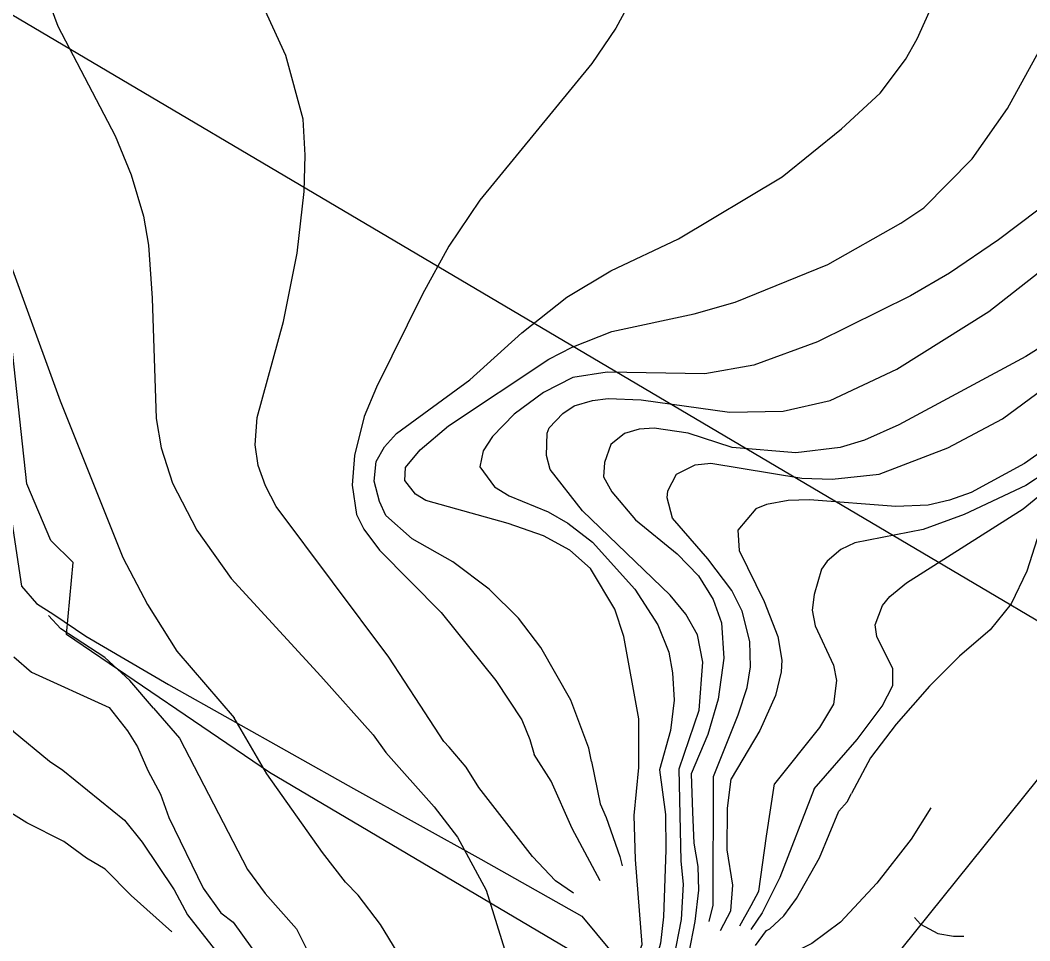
# Model space of a CAD drawing. Extents: x -662620 to -656370, y -1067090 to -1062990.
# Drawn here: x -660671.9 to -660377.1, y -1065750.7 to -1065481.6 of the extents above; entities that cross this region are included whole.
import ezdxf

# ---------------------------------------------------------------- set-up
doc = ezdxf.new("R2010")
doc.units = 0
for name, color, linetype in [('CHRANENE_LOZISKOVE_UZEMI', 7, 'Continuous'), ('HRANICE_KATASTRÁLNÍHO_ÚZEMÍ', 7, 'Continuous'), ('Ochr__pás__vod__zdroje_II__stupně', 7, 'Continuous'), ('SILNICE_II__TŘÍDY_A_III__TŘÍDY', 7, 'Continuous'), ('VRSTEVNICE_ZDŮRAZNĚNÁ', 7, 'Continuous'), ('VRSTEVNICE_ZÁKLADNÍ', 7, 'Continuous')]:
    doc.layers.add(name, color=color, linetype=linetype)

msp = doc.modelspace()

# ---------------------------------------------------------------- linework, layer by layer
at = {"layer": 'CHRANENE_LOZISKOVE_UZEMI'}
msp.add_lwpolyline([(-660732.31, -1065445.66), (-660264.34, -1065722.38), (-659885.89, -1065844.46), (-659943.47, -1066017.32)], dxfattribs=at)
at = {"layer": 'HRANICE_KATASTRÁLNÍHO_ÚZEMÍ'}
msp.add_lwpolyline([(-660675.51, -1065620.4), (-660671.56, -1065647.03), (-660667.2, -1065652.1), (-660662.1, -1065655.3), (-660652.74, -1065661.61), (-660628.59, -1065675.75), (-660574.58, -1065706.14), (-660537.42, -1065726.82), (-660507.89, -1065743.49), (-660490.27, -1065764.64), (-660480.41, -1065772.54), (-660479.93, -1065780.93), (-660477.36, -1065780.83), (-660476.6, -1065796.36), (-660476.83, -1065807.51), (-660483.38, -1065835.06), (-660480.86, -1065847.54), (-660483.41, -1065871.21), (-660480.83, -1065885.7), (-660480.29, -1065910.51), (-660483.6, -1065913.94), (-660484.91, -1065926.09), (-660486.29, -1065945.71)], dxfattribs=at)
at = {"layer": 'Ochr__pás__vod__zdroje_II__stupně'}
msp.add_lwpolyline([(-659772.42, -1066554.14), (-659800.07, -1066551.37), (-659811.95, -1066548.99), (-659926.01, -1066408.79), (-660023.43, -1066204.43), (-660077.21, -1066064.42), (-660108.05, -1066028.84), (-660146.01, -1066021.72), (-660474.51, -1065776.5), (-660482.87, -1065770.25), (-660599.12, -1065701.46), (-660658.43, -1065661.13), (-660656.42, -1065640.1), (-660662.94, -1065633.72), (-660669.94, -1065617.13), (-660675.36, -1065567.65)], dxfattribs=at)
at = {"layer": 'SILNICE_II__TŘÍDY_A_III__TŘÍDY'}
msp.add_lwpolyline([(-660468.75, -1065994.7), (-660462.97, -1065827.16), (-660446.28, -1065792.5), (-660334.88, -1065653.89), (-660317.01, -1065634.42), (-660277.86, -1065593.29), (-660232.35, -1065571.59), (-660040.54, -1065499.48), (-660012.53, -1065477.78), (-659990.24, -1065445.75), (-659930.63, -1065272.66), (-659916.62, -1065191.45)], dxfattribs=at)
at = {"layer": 'VRSTEVNICE_ZDŮRAZNĚNÁ'}
for points in [[(-660870.75, -1065334.31), (-660842.73, -1065350.46), (-660822.72, -1065364.32), (-660778.7, -1065397.91), (-660748.54, -1065423.78), (-660735.1, -1065437.08), (-660721.52, -1065454.8), (-660702.51, -1065484.82), (-660692.51, -1065506.26), (-660681.93, -1065533.41), (-660660.21, -1065592.87), (-660641.91, -1065638.61), (-660634.76, -1065652.33), (-660626.19, -1065666.06), (-660609.48, -1065685.51)], [(-660491.25, -1065699.98), (-660491.26, -1065685.78), (-660495.69, -1065661.77), (-660498.26, -1065653.76), (-660505.41, -1065641.9), (-660511.41, -1065636.47), (-660519.13, -1065632.32), (-660529.42, -1065628.75), (-660553.44, -1065622.03), (-660556.44, -1065620.17), (-660559.58, -1065616.17), (-660559.44, -1065612.31), (-660555.15, -1065607.17), (-660546.86, -1065600.16), (-660517.56, -1065580.72), (-660510.7, -1065577.15), (-660499.12, -1065572.58), (-660475.11, -1065567.43), (-660463.1, -1065564), (-660436.09, -1065553), (-660414.79, -1065540.99), (-660408.07, -1065536.42), (-660393.92, -1065522.12), (-660383.63, -1065507.4), (-660373.34, -1065488.82)], [(-660370.77, -1065605.59), (-660378.63, -1065611.17), (-660394.21, -1065619.6), (-660400.5, -1065621.89), (-660406.79, -1065623.32), (-660416.22, -1065623.75), (-660441.38, -1065621.75), (-660447.67, -1065622.03), (-660453.95, -1065623.18), (-660457.1, -1065624.46), (-660462.39, -1065630.61), (-660461.96, -1065636.61), (-660454.67, -1065651.48), (-660450.67, -1065661.77), (-660449.52, -1065668.63), (-660449.67, -1065672.06), (-660451.38, -1065678.92), (-660455.96, -1065689.21), (-660464.25, -1065703.28)], [(-660543.57, -1065813.29), (-660545.97, -1065796.34), (-660548.12, -1065787.17), (-660552.42, -1065773.41), (-660558.3, -1065759.65), (-660566.75, -1065745.89), (-660573.2, -1065737.29), (-660576.93, -1065733.56), (-660583.66, -1065724.82), (-660599.86, -1065701.89), (-660609.48, -1065685.51)], [(-660514.73, -1065809.29), (-660515.18, -1065802.95), (-660514.34, -1065795.95), (-660510.81, -1065786.05), (-660507.06, -1065777.44), (-660501.98, -1065769.73), (-660493.5, -1065760.08), (-660490.29, -1065751.73), (-660492.27, -1065726.93), (-660492.66, -1065714.07), (-660491.25, -1065699.98)], [(-660467.41, -1065747.68), (-660464.43, -1065741.86), (-660463.81, -1065734.35), (-660465.43, -1065724.05), (-660465.4, -1065712.01), (-660464.25, -1065703.28)]]:
    msp.add_lwpolyline(points, dxfattribs=at)
at = {"layer": 'VRSTEVNICE_ZÁKLADNÍ'}
for points in [[(-660548.16, -1065692.4), (-660555.16, -1065681.82), (-660564.3, -1065667.77), (-660597.17, -1065623.75), (-660600.32, -1065617.74), (-660602.46, -1065611.74), (-660603.32, -1065605.74), (-660602.75, -1065597.73), (-660595.03, -1065569.72), (-660591.03, -1065549.71), (-660589.03, -1065531.7), (-660588.74, -1065521.12), (-660589.33, -1065510.53), (-660594.31, -1065491.96), (-660619.9, -1065436.22), (-660639.77, -1065397.63), (-660647.06, -1065384.76), (-660661.92, -1065361.89), (-660675.64, -1065344.89)], [(-660548.16, -1065692.4), (-660555.16, -1065681.82), (-660564.3, -1065667.77), (-660597.17, -1065623.75), (-660600.32, -1065617.74), (-660602.46, -1065611.74), (-660603.32, -1065605.74), (-660602.75, -1065597.73), (-660595.03, -1065569.72), (-660591.03, -1065549.71), (-660589.03, -1065531.7), (-660588.74, -1065521.12), (-660589.33, -1065510.53), (-660594.31, -1065491.96), (-660619.9, -1065436.22), (-660639.77, -1065397.63), (-660647.06, -1065384.76), (-660661.92, -1065361.89), (-660675.64, -1065344.89)], [(-660678.79, -1065435.36), (-660660.92, -1065483.39), (-660644.2, -1065515.4), (-660639.48, -1065526.84), (-660635.91, -1065538.85), (-660634.48, -1065547.42), (-660633.34, -1065562.86), (-660632.19, -1065598.02), (-660630.76, -1065606.6), (-660627.47, -1065616.89), (-660620.33, -1065630.61), (-660610.32, -1065644.76), (-660584.17, -1065673.35), (-660568.89, -1065690.48)], [(-660678.79, -1065435.36), (-660660.92, -1065483.39), (-660644.2, -1065515.4), (-660639.48, -1065526.84), (-660635.91, -1065538.85), (-660634.48, -1065547.42), (-660633.34, -1065562.86), (-660632.19, -1065598.02), (-660630.76, -1065606.6), (-660627.47, -1065616.89), (-660620.33, -1065630.61), (-660610.32, -1065644.76), (-660584.17, -1065673.35), (-660568.89, -1065690.48)], [(-660488.69, -1065466.81), (-660497.98, -1065483.96), (-660504.98, -1065494.25), (-660537.71, -1065534.27), (-660546.72, -1065547.71), (-660554.44, -1065561.71), (-660567.87, -1065588.87), (-660571.45, -1065597.45), (-660574.3, -1065608.88), (-660575.02, -1065617.46), (-660573.73, -1065626.03), (-660571.59, -1065630.32), (-660567.01, -1065636.47), (-660549, -1065654.76), (-660533, -1065674.63), (-660525.42, -1065686.07), (-660523.13, -1065691.78), (-660521.85, -1065696.23)], [(-660488.69, -1065466.81), (-660497.98, -1065483.96), (-660504.98, -1065494.25), (-660537.71, -1065534.27), (-660546.72, -1065547.71), (-660554.44, -1065561.71), (-660567.87, -1065588.87), (-660571.45, -1065597.45), (-660574.3, -1065608.88), (-660575.02, -1065617.46), (-660573.73, -1065626.03), (-660571.59, -1065630.32), (-660567.01, -1065636.47), (-660549, -1065654.76), (-660533, -1065674.63), (-660525.42, -1065686.07), (-660523.13, -1065691.78), (-660521.85, -1065696.23)], [(-660505.11, -1065698.28), (-660505.84, -1065694.36), (-660511.13, -1065680.35), (-660519.85, -1065664.91), (-660526.42, -1065656.34), (-660535, -1065647.9), (-660545.57, -1065639.9), (-660557.44, -1065633.18), (-660565.16, -1065626.32), (-660567.01, -1065622.32), (-660568.59, -1065616.31), (-660568.01, -1065610.6), (-660565.58, -1065606.31), (-660562.01, -1065602.45), (-660540.57, -1065586.73), (-660525.42, -1065573.01), (-660512.27, -1065562.57), (-660499.41, -1065554.85), (-660479.68, -1065545.56), (-660449.38, -1065527.41), (-660432.09, -1065513.4), (-660420.79, -1065502.97), (-660413.36, -1065493.11), (-660409.93, -1065487.1), (-660401.93, -1065469.09)], [(-660505.11, -1065698.28), (-660505.84, -1065694.36), (-660511.13, -1065680.35), (-660519.85, -1065664.91), (-660526.42, -1065656.34), (-660535, -1065647.9), (-660545.57, -1065639.9), (-660557.44, -1065633.18), (-660565.16, -1065626.32), (-660567.01, -1065622.32), (-660568.59, -1065616.31), (-660568.01, -1065610.6), (-660565.58, -1065606.31), (-660562.01, -1065602.45), (-660540.57, -1065586.73), (-660525.42, -1065573.01), (-660512.27, -1065562.57), (-660499.41, -1065554.85), (-660479.68, -1065545.56), (-660449.38, -1065527.41), (-660432.09, -1065513.4), (-660420.79, -1065502.97), (-660413.36, -1065493.11), (-660409.93, -1065487.1), (-660401.93, -1065469.09)], [(-660440.08, -1065706.23), (-660427.51, -1065691.78), (-660420.22, -1065682.06), (-660417.08, -1065676.06), (-660417.08, -1065671.2), (-660421.79, -1065661.77), (-660422.22, -1065658.34), (-660420.08, -1065652.62), (-660417.94, -1065650.05), (-660413.08, -1065646.04), (-660379.06, -1065624.46), (-660366.19, -1065613.88), (-660331.75, -1065582.44), (-660320.17, -1065572.72), (-660298.46, -1065557.93), (-660282.72, -1065548.85), (-660243.27, -1065528.98), (-660222.4, -1065519.69), (-660195.25, -1065508.83), (-660183.81, -1065503.4), (-660176.24, -1065497.25), (-660175.29, -1065489.85)], [(-660440.08, -1065706.23), (-660427.51, -1065691.78), (-660420.22, -1065682.06), (-660417.08, -1065676.06), (-660417.08, -1065671.2), (-660421.79, -1065661.77), (-660422.22, -1065658.34), (-660420.08, -1065652.62), (-660417.94, -1065650.05), (-660413.08, -1065646.04), (-660379.06, -1065624.46), (-660366.19, -1065613.88), (-660331.75, -1065582.44), (-660320.17, -1065572.72), (-660298.46, -1065557.93), (-660282.72, -1065548.85), (-660243.27, -1065528.98), (-660222.4, -1065519.69), (-660195.25, -1065508.83), (-660183.81, -1065503.4), (-660176.24, -1065497.25), (-660175.29, -1065489.85)], [(-660159.71, -1065490.21), (-660160.08, -1065500.11), (-660166.95, -1065505.97), (-660171.09, -1065508.4), (-660188.24, -1065516.12), (-660207.54, -1065523.12), (-660234.12, -1065533.84), (-660269, -1065549.85), (-660292.44, -1065562.57), (-660306.45, -1065571.72), (-660322.74, -1065584.58), (-660335.18, -1065596.59), (-660362.48, -1065617.32), (-660369.2, -1065623.6), (-660374.91, -1065633.18), (-660377.91, -1065642.61), (-660382.49, -1065652.19), (-660388.63, -1065659.77), (-660397.64, -1065667.48), (-660406.36, -1065676.2), (-660416.08, -1065687.35), (-660423.64, -1065697.23), (-660429.13, -1065707.57)], [(-660159.71, -1065490.21), (-660160.08, -1065500.11), (-660166.95, -1065505.97), (-660171.09, -1065508.4), (-660188.24, -1065516.12), (-660207.54, -1065523.12), (-660234.12, -1065533.84), (-660269, -1065549.85), (-660292.44, -1065562.57), (-660306.45, -1065571.72), (-660322.74, -1065584.58), (-660335.18, -1065596.59), (-660362.48, -1065617.32), (-660369.2, -1065623.6), (-660374.91, -1065633.18), (-660377.91, -1065642.61), (-660382.49, -1065652.19), (-660388.63, -1065659.77), (-660397.64, -1065667.48), (-660406.36, -1065676.2), (-660416.08, -1065687.35), (-660423.64, -1065697.23), (-660429.13, -1065707.57)], [(-660374.77, -1065537.13), (-660386.2, -1065545.85), (-660400.5, -1065555.57), (-660411.93, -1065562.14), (-660439.09, -1065575.58), (-660457.67, -1065582.44), (-660471.96, -1065585.01), (-660500.55, -1065584.44), (-660510.56, -1065586.01), (-660519.13, -1065590.44), (-660527.71, -1065596.73), (-660534, -1065603.31), (-660536.71, -1065607.45), (-660537.71, -1065612.17), (-660533.43, -1065618.03), (-660529.14, -1065620.6), (-660517.7, -1065625.32), (-660511.99, -1065628.61), (-660504.84, -1065634.18), (-660492.4, -1065647.9), (-660485.69, -1065658.34), (-660482.54, -1065666.34), (-660481.4, -1065672.34), (-660480.97, -1065680.35), (-660481.97, -1065689.21), (-660485.24, -1065700.71)], [(-660374.77, -1065537.13), (-660386.2, -1065545.85), (-660400.5, -1065555.57), (-660411.93, -1065562.14), (-660439.09, -1065575.58), (-660457.67, -1065582.44), (-660471.96, -1065585.01), (-660500.55, -1065584.44), (-660510.56, -1065586.01), (-660519.13, -1065590.44), (-660527.71, -1065596.73), (-660534, -1065603.31), (-660536.71, -1065607.45), (-660537.71, -1065612.17), (-660533.43, -1065618.03), (-660529.14, -1065620.6), (-660517.7, -1065625.32), (-660511.99, -1065628.61), (-660504.84, -1065634.18), (-660492.4, -1065647.9), (-660485.69, -1065658.34), (-660482.54, -1065666.34), (-660481.4, -1065672.34), (-660480.97, -1065680.35), (-660481.97, -1065689.21), (-660485.24, -1065700.71)], [(-660479.52, -1065700.42), (-660473.68, -1065683.21), (-660472.54, -1065669.2), (-660474.11, -1065661.2), (-660477.54, -1065655.19), (-660482.11, -1065649.62), (-660507.7, -1065625.03), (-660517.13, -1065612.88), (-660518.27, -1065608.88), (-660517.99, -1065602.31), (-660517.42, -1065600.74), (-660513.41, -1065596.59), (-660510.13, -1065594.3), (-660504.84, -1065592.73), (-660500.26, -1065592.16), (-660490.55, -1065592.59), (-660464.82, -1065596.16), (-660449.09, -1065595.88), (-660435.37, -1065592.73), (-660415.93, -1065583.58), (-660389.06, -1065566.72), (-660368.77, -1065550.85)], [(-660479.52, -1065700.42), (-660473.68, -1065683.21), (-660472.54, -1065669.2), (-660474.11, -1065661.2), (-660477.54, -1065655.19), (-660482.11, -1065649.62), (-660507.7, -1065625.03), (-660517.13, -1065612.88), (-660518.27, -1065608.88), (-660517.99, -1065602.31), (-660517.42, -1065600.74), (-660513.41, -1065596.59), (-660510.13, -1065594.3), (-660504.84, -1065592.73), (-660500.26, -1065592.16), (-660490.55, -1065592.59), (-660464.82, -1065596.16), (-660449.09, -1065595.88), (-660435.37, -1065592.73), (-660415.93, -1065583.58), (-660389.06, -1065566.72), (-660368.77, -1065550.85)], [(-660366.77, -1065572.72), (-660378.2, -1065579.87), (-660415.36, -1065599.88), (-660425.37, -1065604.31), (-660432.51, -1065606.45), (-660445.38, -1065608.02), (-660463.96, -1065606.45), (-660476.82, -1065602.31), (-660486.83, -1065600.88), (-660491.12, -1065601.16), (-660495.41, -1065602.45), (-660499.41, -1065605.59), (-660501.27, -1065610.88), (-660501.55, -1065615.03), (-660499.12, -1065619.46), (-660492.26, -1065627.61), (-660480.11, -1065637.61), (-660473.82, -1065644.04), (-660469.53, -1065650.9), (-660467.1, -1065657.77), (-660466.39, -1065668.06), (-660468.1, -1065680.06), (-660471.11, -1065690.35), (-660476.02, -1065701.84)], [(-660366.77, -1065572.72), (-660378.2, -1065579.87), (-660415.36, -1065599.88), (-660425.37, -1065604.31), (-660432.51, -1065606.45), (-660445.38, -1065608.02), (-660463.96, -1065606.45), (-660476.82, -1065602.31), (-660486.83, -1065600.88), (-660491.12, -1065601.16), (-660495.41, -1065602.45), (-660499.41, -1065605.59), (-660501.27, -1065610.88), (-660501.55, -1065615.03), (-660499.12, -1065619.46), (-660492.26, -1065627.61), (-660480.11, -1065637.61), (-660473.82, -1065644.04), (-660469.53, -1065650.9), (-660467.1, -1065657.77), (-660466.39, -1065668.06), (-660468.1, -1065680.06), (-660471.11, -1065690.35), (-660476.02, -1065701.84)], [(-660469.42, -1065702.65), (-660462.24, -1065684.64), (-660459.67, -1065676.63), (-660458.67, -1065670.63), (-660458.81, -1065663.2), (-660461.1, -1065654.34), (-660464.1, -1065648.33), (-660471.11, -1065639.04), (-660481.4, -1065627.18), (-660482.97, -1065621.17), (-660482.83, -1065619.17), (-660480.25, -1065614.31), (-660474.82, -1065611.6), (-660470.25, -1065611.03), (-660443.66, -1065615.46), (-660434.8, -1065615.74), (-660421.08, -1065614.31), (-660401.07, -1065606.6), (-660385.06, -1065598.16), (-660369.05, -1065586.3)], [(-660469.42, -1065702.65), (-660462.24, -1065684.64), (-660459.67, -1065676.63), (-660458.67, -1065670.63), (-660458.81, -1065663.2), (-660461.1, -1065654.34), (-660464.1, -1065648.33), (-660471.11, -1065639.04), (-660481.4, -1065627.18), (-660482.97, -1065621.17), (-660482.83, -1065619.17), (-660480.25, -1065614.31), (-660474.82, -1065611.6), (-660470.25, -1065611.03), (-660443.66, -1065615.46), (-660434.8, -1065615.74), (-660421.08, -1065614.31), (-660401.07, -1065606.6), (-660385.06, -1065598.16), (-660369.05, -1065586.3)], [(-660372.34, -1065613.74), (-660378.2, -1065617.6), (-660396.21, -1065626.03), (-660408.22, -1065630.46), (-660428.23, -1065634.32), (-660432.23, -1065636.33), (-660436.23, -1065639.76), (-660437.95, -1065642.04), (-660440.09, -1065649.48), (-660440.66, -1065654.05), (-660439.8, -1065658.62), (-660434.37, -1065670.06), (-660433.51, -1065674.63), (-660434.37, -1065681.49), (-660438.52, -1065688.35), (-660451.66, -1065704.82)], [(-660372.34, -1065613.74), (-660378.2, -1065617.6), (-660396.21, -1065626.03), (-660408.22, -1065630.46), (-660428.23, -1065634.32), (-660432.23, -1065636.33), (-660436.23, -1065639.76), (-660437.95, -1065642.04), (-660440.09, -1065649.48), (-660440.66, -1065654.05), (-660439.8, -1065658.62), (-660434.37, -1065670.06), (-660433.51, -1065674.63), (-660434.37, -1065681.49), (-660438.52, -1065688.35), (-660451.66, -1065704.82)], [(-660633.04, -1065682.63), (-660639.91, -1065674.63), (-660647.2, -1065667.91), (-660660.06, -1065659.48), (-660663.64, -1065655.62)], [(-660633.04, -1065682.63), (-660639.91, -1065674.63), (-660647.2, -1065667.91), (-660660.06, -1065659.48), (-660663.64, -1065655.62)], [(-660673.74, -1065667.7), (-660668.59, -1065672.16), (-660645.93, -1065682.47)], [(-660673.74, -1065667.7), (-660668.59, -1065672.16), (-660645.93, -1065682.47)], [(-660683.71, -1065678.06), (-660673.95, -1065689.42), (-660663.35, -1065698.17), (-660659.48, -1065700.74), (-660641.42, -1065715.36), (-660636.26, -1065721.81), (-660626.95, -1065735.71), (-660623.08, -1065743.02), (-660610.61, -1065758.93), (-660604.01, -1065772.55), (-660602.15, -1065778.85), (-660599.57, -1065785.16), (-660598, -1065791.89)], [(-660683.71, -1065678.06), (-660673.95, -1065689.42), (-660663.35, -1065698.17), (-660659.48, -1065700.74), (-660641.42, -1065715.36), (-660636.26, -1065721.81), (-660626.95, -1065735.71), (-660623.08, -1065743.02), (-660610.61, -1065758.93), (-660604.01, -1065772.55), (-660602.15, -1065778.85), (-660599.57, -1065785.16), (-660598, -1065791.89)], [(-660645.93, -1065682.47), (-660640.54, -1065689.27), (-660637.7, -1065694.01), (-660634.69, -1065700.89), (-660630.96, -1065707.77), (-660628.52, -1065714.65), (-660618.49, -1065735.28), (-660613.33, -1065742.45), (-660609.75, -1065745.17), (-660601.58, -1065756.64), (-660595.42, -1065768.53), (-660590.83, -1065779.71), (-660586.96, -1065787.17), (-660581.51, -1065793.9), (-660576.07, -1065797.34)], [(-660645.93, -1065682.47), (-660640.54, -1065689.27), (-660637.7, -1065694.01), (-660634.69, -1065700.89), (-660630.96, -1065707.77), (-660628.52, -1065714.65), (-660618.49, -1065735.28), (-660613.33, -1065742.45), (-660609.75, -1065745.17), (-660601.58, -1065756.64), (-660595.42, -1065768.53), (-660590.83, -1065779.71), (-660586.96, -1065787.17), (-660581.51, -1065793.9), (-660576.07, -1065797.34)], [(-660633.04, -1065682.63), (-660625.37, -1065691.43), (-660605.59, -1065729.84), (-660600.43, -1065736.86), (-660591.26, -1065747.18), (-660584.67, -1065760.22), (-660580.94, -1065771.4), (-660576.5, -1065778.85), (-660560.3, -1065798.34), (-660558.15, -1065802.07), (-660555.86, -1065807.95)], [(-660633.04, -1065682.63), (-660625.37, -1065691.43), (-660605.59, -1065729.84), (-660600.43, -1065736.86), (-660591.26, -1065747.18), (-660584.67, -1065760.22), (-660580.94, -1065771.4), (-660576.5, -1065778.85), (-660560.3, -1065798.34), (-660558.15, -1065802.07), (-660555.86, -1065807.95)], [(-660627.61, -1065748.07), (-660639.56, -1065737.43), (-660647.15, -1065729.7), (-660652.6, -1065726.54), (-660659.19, -1065721.67), (-660669.94, -1065716.22), (-660676.96, -1065711.78), (-660687.57, -1065701.6), (-660697.32, -1065691.29)], [(-660627.61, -1065748.07), (-660639.56, -1065737.43), (-660647.15, -1065729.7), (-660652.6, -1065726.54), (-660659.19, -1065721.67), (-660669.94, -1065716.22), (-660676.96, -1065711.78), (-660687.57, -1065701.6), (-660697.32, -1065691.29)], [(-660568.89, -1065690.48), (-660565.18, -1065695.59), (-660550.99, -1065711.49), (-660544.25, -1065720.38), (-660535.8, -1065735.86), (-660530.49, -1065753.06), (-660529.78, -1065759.93), (-660529.78, -1065768.53), (-660533.94, -1065789.89), (-660535.08, -1065797.77), (-660535.8, -1065806.37), (-660537.09, -1065814.54), (-660537.52, -1065816.54)], [(-660568.89, -1065690.48), (-660565.18, -1065695.59), (-660550.99, -1065711.49), (-660544.25, -1065720.38), (-660535.8, -1065735.86), (-660530.49, -1065753.06), (-660529.78, -1065759.93), (-660529.78, -1065768.53), (-660533.94, -1065789.89), (-660535.08, -1065797.77), (-660535.8, -1065806.37), (-660537.09, -1065814.54), (-660537.52, -1065816.54)], [(-660510.33, -1065736.76), (-660515.59, -1065733.13), (-660522.33, -1065725.97), (-660537.95, -1065705.9), (-660541.67, -1065699.88), (-660546.69, -1065694.02), (-660548.16, -1065692.4)], [(-660510.33, -1065736.76), (-660515.59, -1065733.13), (-660522.33, -1065725.97), (-660537.95, -1065705.9), (-660541.67, -1065699.88), (-660546.69, -1065694.02), (-660548.16, -1065692.4)], [(-660502.52, -1065733.14), (-660510.72, -1065717.8), (-660516.88, -1065704.04), (-660521.85, -1065696.23)], [(-660502.52, -1065733.14), (-660510.72, -1065717.8), (-660516.88, -1065704.04), (-660521.85, -1065696.23)], [(-660505.11, -1065698.28), (-660502.55, -1065710.63), (-660500.83, -1065714.65), (-660496.82, -1065725.97), (-660496.11, -1065728.76)], [(-660505.11, -1065698.28), (-660502.55, -1065710.63), (-660500.83, -1065714.65), (-660496.82, -1065725.97), (-660496.11, -1065728.76)], [(-660485.24, -1065700.71), (-660483.49, -1065713.79), (-660483.34, -1065724.11), (-660484.06, -1065743.6), (-660484.92, -1065751.34), (-660487.79, -1065761.65), (-660494.38, -1065774.55), (-660502.4, -1065792.61), (-660507.28, -1065807.09)], [(-660485.24, -1065700.71), (-660483.49, -1065713.79), (-660483.34, -1065724.11), (-660484.06, -1065743.6), (-660484.92, -1065751.34), (-660487.79, -1065761.65), (-660494.38, -1065774.55), (-660502.4, -1065792.61), (-660507.28, -1065807.09)], [(-660501.46, -1065807.68), (-660497.96, -1065793.47), (-660493.23, -1065781.58), (-660489.79, -1065775.99), (-660485.49, -1065767.39), (-660481.05, -1065755.92), (-660478.76, -1065744.46), (-660478.18, -1065734.14), (-660478.9, -1065727.4), (-660479.52, -1065700.42)], [(-660501.46, -1065807.68), (-660497.96, -1065793.47), (-660493.23, -1065781.58), (-660489.79, -1065775.99), (-660485.49, -1065767.39), (-660481.05, -1065755.92), (-660478.76, -1065744.46), (-660478.18, -1065734.14), (-660478.9, -1065727.4), (-660479.52, -1065700.42)], [(-660476.02, -1065701.84), (-660475.6, -1065713.07), (-660475.17, -1065722.1), (-660474.03, -1065728.98), (-660473.88, -1065735.86), (-660474.89, -1065745.03), (-660476.79, -1065754.51)], [(-660476.02, -1065701.84), (-660475.6, -1065713.07), (-660475.17, -1065722.1), (-660474.03, -1065728.98), (-660473.88, -1065735.86), (-660474.89, -1065745.03), (-660476.79, -1065754.51)], [(-660470.77, -1065744.99), (-660469.6, -1065740.2), (-660469.42, -1065702.65)], [(-660470.77, -1065744.99), (-660469.6, -1065740.2), (-660469.42, -1065702.65)], [(-660461.75, -1065746.32), (-660458.41, -1065740.3), (-660456.26, -1065736.14), (-660453.96, -1065720.09), (-660451.66, -1065704.82)], [(-660461.75, -1065746.32), (-660458.41, -1065740.3), (-660456.26, -1065736.14), (-660453.96, -1065720.09), (-660451.66, -1065704.82)], [(-660440.08, -1065706.23), (-660450.09, -1065732.13), (-660455.25, -1065742.45), (-660458.55, -1065747.32)], [(-660440.08, -1065706.23), (-660450.09, -1065732.13), (-660455.25, -1065742.45), (-660458.55, -1065747.32)], [(-660457.22, -1065752.05), (-660453.96, -1065747.61), (-660452.96, -1065747.18), (-660448.95, -1065743.31), (-660445.22, -1065738.29), (-660438.49, -1065726.4), (-660432.89, -1065712.75), (-660430.46, -1065710.06), (-660429.13, -1065707.57)], [(-660457.22, -1065752.05), (-660453.96, -1065747.61), (-660452.96, -1065747.18), (-660448.95, -1065743.31), (-660445.22, -1065738.29), (-660438.49, -1065726.4), (-660432.89, -1065712.75), (-660430.46, -1065710.06), (-660429.13, -1065707.57)], [(-660406.02, -1065711.83), (-660411.69, -1065720.95), (-660421.72, -1065733.85), (-660432.32, -1065745.17), (-660440.78, -1065751.48), (-660456.97, -1065759.65), (-660460.41, -1065762.66), (-660466.15, -1065770.11), (-660468.44, -1065775.41), (-660470.45, -1065781.86)], [(-660406.02, -1065711.83), (-660411.69, -1065720.95), (-660421.72, -1065733.85), (-660432.32, -1065745.17), (-660440.78, -1065751.48), (-660456.97, -1065759.65), (-660460.41, -1065762.66), (-660466.15, -1065770.11), (-660468.44, -1065775.41), (-660470.45, -1065781.86)], [(-660410.72, -1065743.85), (-660408.96, -1065745.75), (-660403.95, -1065748.47), (-660399.36, -1065749.33), (-660396.35, -1065749.33)], [(-660410.72, -1065743.85), (-660408.96, -1065745.75), (-660403.95, -1065748.47), (-660399.36, -1065749.33), (-660396.35, -1065749.33)]]:
    msp.add_lwpolyline(points, dxfattribs=at)

doc.saveas('drawing.dxf')
